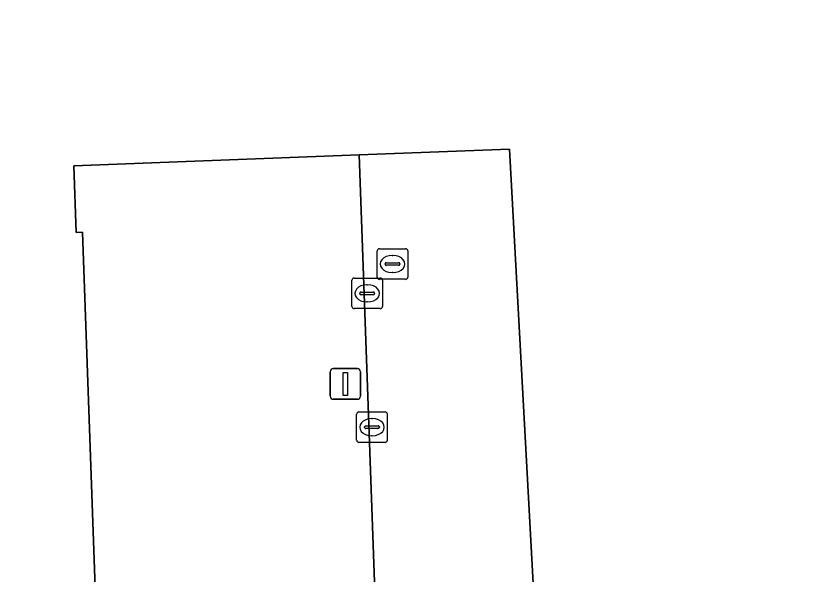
# Model space of a CAD drawing. Extents: x 160554 to 161248, y 385329 to 386506.
# Drawn here: x 160823.58 to 160849.63, y 386257.05 to 386275.27 of the extents above; entities that cross this region are included whole.
import ezdxf

# ---------------------------------------------------------------- set-up
doc = ezdxf.new("R2010")
doc.units = 0
for name, color, linetype in [('IMGEO_Erf', 7, 'Continuous'), ('IMGEO_Kolk', 7, 'Continuous'), ('IMGEO_Lichtmast', 7, 'Continuous'), ('IMGEO_Pand', 7, 'Continuous'), ('IMGEO_Rijbaan_lokaal_open', 7, 'Continuous'), ('IMGEO_Rioolput', 7, 'Continuous')]:
    doc.layers.add(name, color=color, linetype=linetype)

msp = doc.modelspace()

# ---------------------------------------------------------------- linework, layer by layer
at = {"layer": 'IMGEO_Erf'}
msp.add_lwpolyline([(160773.601, 386232.427), (160773.55, 386232.945), (160773.585, 386232.947), (160772.723, 386259.502), (160779.18, 386259.756), (160779.996, 386233.226), (160780.051, 386231.849), (160793.688, 386232.317), (160806.667, 386232.763), (160836.092, 386233.774), (160836.049, 386235.257), (160834.783, 386270.735), (160825.465, 386270.379), (160825.546, 386268.203), (160825.746, 386268.21), (160826.839, 386237.663), (160786.059, 386236.166), (160784.968, 386266.76), (160811.841, 386267.718), (160811.445, 386278.832)], dxfattribs=at)
at = {"layer": 'IMGEO_Kolk'}
for p, q in [((160834.543, 386265.789), (160834.543, 386266.641)), ((160834.618, 386266.715), (160835.47, 386266.715)), ((160835.544, 386266.641), (160835.544, 386265.789)), ((160835.031, 386266.495), (160835.056, 386266.495)), ((160834.802, 386266.209), (160834.802, 386266.221)), ((160835.24, 386266.172), (160834.842, 386266.172)), ((160834.845, 386266.258), (160835.243, 386266.258)), ((160835.286, 386266.221), (160835.286, 386266.209)), ((160835.054, 386265.935), (160835.029, 386265.935)), ((160835.47, 386265.715), (160834.618, 386265.715)), ((160834.699, 386261.42), (160834.699, 386262.272)), ((160834.774, 386262.346), (160835.626, 386262.346)), ((160835.7, 386262.272), (160835.7, 386261.42)), ((160835.187, 386262.126), (160835.212, 386262.126)), ((160834.958, 386261.84), (160834.958, 386261.852)), ((160835.396, 386261.803), (160834.998, 386261.803)), ((160835.001, 386261.889), (160835.399, 386261.889)), ((160835.442, 386261.852), (160835.442, 386261.84)), ((160835.21, 386261.566), (160835.185, 386261.566)), ((160835.626, 386261.346), (160834.774, 386261.346))]:
    msp.add_line(p, q, dxfattribs=at)
for points in [[(160834.543, 386265.789), (160834.543, 386266.641)], [(160834.618, 386266.715), (160835.47, 386266.715)], [(160835.544, 386266.641), (160835.544, 386265.789)], [(160835.47, 386265.715), (160834.618, 386265.715)], [(160834.699, 386261.42), (160834.699, 386262.272)], [(160834.774, 386262.346), (160835.626, 386262.346)], [(160835.7, 386262.272), (160835.7, 386261.42)], [(160835.626, 386261.346), (160834.774, 386261.346)]]:
    msp.add_lwpolyline(points, dxfattribs=at)
for centre, radius, start, end in [((160834.62, 386266.639), 0.0765, 91.552, 178.448), ((160834.62, 386266.639), 0.0765, 91.552, 178.448), ((160835.468, 386266.639), 0.0765, 1.552, 88.448), ((160835.468, 386266.639), 0.0765, 1.552, 88.448), ((160834.842, 386266.218), 0.0403, 85.8775, 175.7526), ((160834.839, 386266.208), 0.0366, 178.938, 274.7102), ((160835.243, 386266.215), 0.043, 264.8664, 352.4533), ((160835.247, 386266.22), 0.0386, 1.7309, 96.639), ((160834.62, 386265.791), 0.0765, 181.552, 268.448), ((160834.62, 386265.791), 0.0765, 181.552, 268.448), ((160835.468, 386265.791), 0.0765, 271.552, 358.448), ((160835.468, 386265.791), 0.0765, 271.552, 358.448), ((160834.776, 386262.27), 0.0765, 91.552, 178.448), ((160834.776, 386262.27), 0.0765, 91.552, 178.448), ((160835.624, 386262.27), 0.0765, 1.552, 88.448), ((160835.624, 386262.27), 0.0765, 1.552, 88.448), ((160834.998, 386261.849), 0.0403, 85.8775, 175.7526), ((160834.995, 386261.839), 0.0366, 178.938, 274.7102), ((160835.399, 386261.846), 0.043, 264.8664, 352.4533), ((160835.403, 386261.851), 0.0386, 1.7309, 96.639), ((160834.776, 386261.422), 0.0765, 181.552, 268.448), ((160834.776, 386261.422), 0.0765, 181.552, 268.448), ((160835.624, 386261.422), 0.0765, 271.552, 358.448), ((160835.624, 386261.422), 0.0765, 271.552, 358.448)]:
    msp.add_arc(centre, radius, start, end, dxfattribs=at)
for centre, major_axis, ratio, start_param, end_param in [((160835.03, 386266.215), (-0.387, 0.002), 0.722429, 4.712389, 7.853982), ((160835.055, 386266.215), (-0.39, 0.002), 0.717154, 1.570796, 4.712389), ((160835.186, 386261.846), (-0.387, 0.002), 0.722429, 4.712389, 7.853982), ((160835.211, 386261.846), (-0.39, 0.002), 0.717154, 1.570796, 4.712389)]:
    msp.add_ellipse(centre, major_axis=major_axis, ratio=ratio, start_param=start_param, end_param=end_param, dxfattribs=at)
at = {"layer": 'IMGEO_Lichtmast'}
for p, q in [((160833.934, 386263.757), (160834.724, 386263.757)), ((160834.724, 386263.757), (160833.934, 386263.757)), ((160833.834, 386262.857), (160833.834, 386263.657)), ((160833.834, 386263.657), (160833.834, 386262.857)), ((160834.824, 386263.657), (160834.824, 386262.857)), ((160834.824, 386262.857), (160834.824, 386263.657)), ((160834.724, 386262.757), (160833.934, 386262.757)), ((160833.934, 386262.757), (160834.724, 386262.757))]:
    msp.add_line(p, q, dxfattribs=at)
msp.add_lwpolyline([(160834.254, 386263.632), (160834.404, 386263.632), (160834.404, 386262.882), (160834.254, 386262.882), (160834.254, 386263.632)], dxfattribs=at)
for centre, start, end in [((160833.934, 386263.657), 90, 180), ((160833.934, 386263.657), 90, 180), ((160834.724, 386263.657), 0, 90), ((160834.724, 386263.657), 360, 90), ((160833.934, 386262.857), 180, 270), ((160833.934, 386262.857), 180, 270), ((160834.724, 386262.857), 270, 0), ((160834.724, 386262.857), 270, 0)]:
    msp.add_arc(centre, 0.1, start, end, dxfattribs=at)
at = {"layer": 'IMGEO_Pand'}
msp.add_lwpolyline([(160786.059, 386236.166), (160826.839, 386237.663), (160825.746, 386268.21), (160825.546, 386268.203), (160825.465, 386270.379), (160834.783, 386270.735), (160839.687, 386270.922), (160840.467, 386256.546), (160841.657, 386256.554), (160841.882, 386250.188), (160842.018, 386246.518), (160842.101, 386245.254), (160842.236, 386244.041), (160842.481, 386242.786), (160843.078, 386241.685), (160844.084, 386240.932), (160845.048, 386240.657), (160845.275, 386240.592), (160846.552, 386240.516), (160847.794, 386240.675), (160849.197, 386240.981), (160851.021, 386241.135)], dxfattribs=at)
at = {"layer": 'IMGEO_Rijbaan_lokaal_open'}
msp.add_lwpolyline([(160851.021, 386241.135), (160849.197, 386240.981), (160847.794, 386240.675), (160846.552, 386240.516), (160845.275, 386240.592), (160845.048, 386240.657), (160844.084, 386240.932), (160843.078, 386241.685), (160842.481, 386242.786), (160842.236, 386244.041), (160842.101, 386245.254), (160842.018, 386246.518), (160841.882, 386250.188), (160841.657, 386256.554), (160840.467, 386256.546), (160839.687, 386270.922), (160834.783, 386270.735), (160836.049, 386235.257), (160836.092, 386233.774), (160806.667, 386232.763), (160793.688, 386232.317)], dxfattribs=at)
at = {"layer": 'IMGEO_Rioolput'}
for p, q in [((160835.444, 386267.673), (160836.296, 386267.673)), ((160835.369, 386266.747), (160835.369, 386267.599)), ((160835.857, 386267.453), (160835.882, 386267.453)), ((160836.37, 386267.599), (160836.37, 386266.747)), ((160835.628, 386267.167), (160835.628, 386267.179)), ((160836.066, 386267.13), (160835.668, 386267.13)), ((160835.671, 386267.216), (160836.069, 386267.216)), ((160836.112, 386267.179), (160836.112, 386267.167)), ((160835.88, 386266.893), (160835.855, 386266.893)), ((160836.296, 386266.673), (160835.444, 386266.673))]:
    msp.add_line(p, q, dxfattribs=at)
for points in [[(160835.444, 386267.673), (160836.296, 386267.673)], [(160835.369, 386266.747), (160835.369, 386267.599)], [(160836.37, 386267.599), (160836.37, 386266.747)], [(160836.296, 386266.673), (160835.444, 386266.673)]]:
    msp.add_lwpolyline(points, dxfattribs=at)
for centre, radius, start, end in [((160835.446, 386267.597), 0.0765, 91.552, 178.448), ((160835.446, 386267.597), 0.0765, 91.552, 178.448), ((160836.294, 386267.597), 0.0765, 1.552, 88.448), ((160836.294, 386267.597), 0.0765, 1.552, 88.448), ((160835.668, 386267.176), 0.0403, 85.8775, 175.7526), ((160835.665, 386267.166), 0.0366, 178.938, 274.7102), ((160836.069, 386267.173), 0.043, 264.8664, 352.4533), ((160836.073, 386267.178), 0.0386, 1.7309, 96.639), ((160835.446, 386266.749), 0.0765, 181.552, 268.448), ((160835.446, 386266.749), 0.0765, 181.552, 268.448), ((160836.294, 386266.749), 0.0765, 271.552, 358.448), ((160836.294, 386266.749), 0.0765, 271.552, 358.448)]:
    msp.add_arc(centre, radius, start, end, dxfattribs=at)
for centre, major_axis, ratio, start_param, end_param in [((160835.856, 386267.173), (-0.387, 0.002), 0.722429, 4.712389, 7.853982), ((160835.881, 386267.173), (-0.39, 0.002), 0.717154, 1.570796, 4.712389)]:
    msp.add_ellipse(centre, major_axis=major_axis, ratio=ratio, start_param=start_param, end_param=end_param, dxfattribs=at)

doc.saveas('drawing.dxf')
